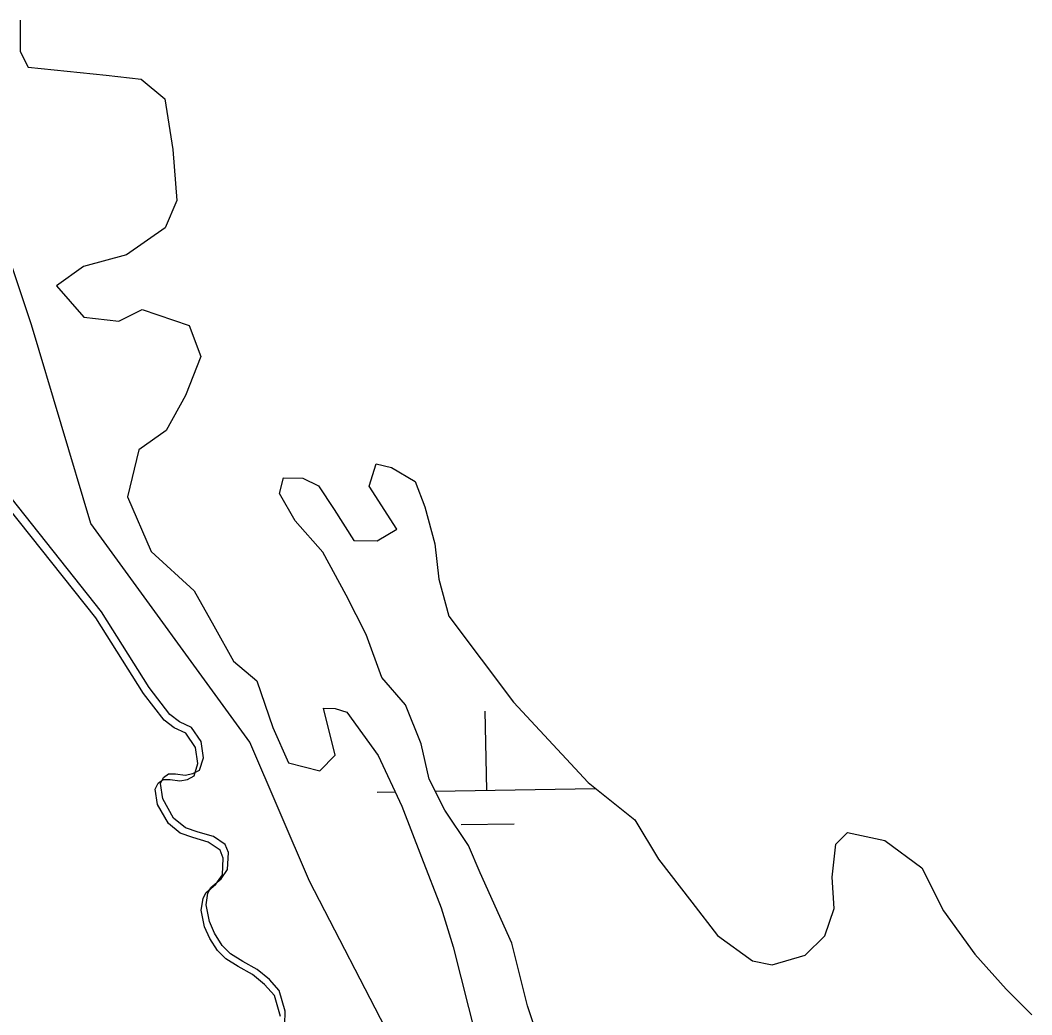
# Model space of a CAD drawing. Extents: x 3887375 to 3925618, y 296674 to 322633.
# Drawn here: x 3900726.6 to 3901185.7, y 319867.1 to 320318.3 of the extents above; entities that cross this region are included whole.
import ezdxf

# ---------------------------------------------------------------- set-up
doc = ezdxf.new("R2010")
doc.units = 0
doc.layers.add('V-TOPO-SHOR', color=7, linetype='Continuous')
doc.layers.add('V-WETL-SWMP', color=7, linetype='Continuous')

msp = doc.modelspace()

# ---------------------------------------------------------------- linework, layer by layer
at = {"layer": 'V-TOPO-SHOR'}
for p, q in [((3900726.55, 320318.35), (3900726.62, 320304.18)), ((3900726.62, 320304.18), (3900730.19, 320297.09)), ((3900730.19, 320297.09), (3900747.9, 320295.24)), ((3900747.9, 320295.24), (3900765.61, 320293.39)), ((3900765.61, 320293.39), (3900781.56, 320291.55)), ((3900781.56, 320291.55), (3900792.22, 320282.65)), ((3900792.22, 320282.65), (3900795.86, 320259.62)), ((3900795.86, 320259.62), (3900797.73, 320236.59)), ((3900797.73, 320236.59), (3900792.47, 320224.22)), ((3900792.47, 320224.22), (3900774.82, 320211.9)), ((3900774.82, 320211.9), (3900755.36, 320206.67)), ((3900755.36, 320206.67), (3900743.01, 320197.87)), ((3900743.01, 320197.87), (3900755.46, 320183.65)), ((3900771.41, 320181.81), (3900782.01, 320187.08)), ((3900782.01, 320187.08), (3900803.28, 320179.9)), ((3900755.46, 320183.65), (3900771.41, 320181.81)), ((3900803.28, 320179.9), (3900808.66, 320165.71)), ((3900808.66, 320165.71), (3900801.65, 320148.04)), ((3900801.65, 320148.04), (3900792.87, 320132.14)), ((3900792.87, 320132.14), (3900780.51, 320123.34)), ((3900780.51, 320123.34), (3900775.29, 320102.11)), ((3900885.04, 320106.95), (3900888.1, 320117.12)), ((3900888.1, 320117.12), (3900895.19, 320115.32)), ((3900895.19, 320115.32), (3900905.84, 320109.07)), ((3900844.34, 320103.58), (3900846.08, 320110.66)), ((3900846.08, 320110.66), (3900854.93, 320110.62)), ((3900854.93, 320110.62), (3900862.03, 320107.05)), ((3900905.84, 320109.07), (3900910.32, 320097.54)), ((3900851.47, 320091.16), (3900844.34, 320103.58)), ((3900862.03, 320107.05), (3900869.15, 320096.39)), ((3900897.52, 320087.42), (3900885.04, 320106.95)), ((3900775.29, 320102.11), (3900786.02, 320077.27)), ((3900869.15, 320096.39), (3900878.07, 320082.19)), ((3900910.32, 320097.54), (3900914.81, 320080.7)), ((3900863.93, 320076.94), (3900851.47, 320091.16)), ((3900888.69, 320082.14), (3900897.52, 320087.42)), ((3900878.07, 320082.19), (3900888.69, 320082.14)), ((3900914.81, 320080.7), (3900916.65, 320064.76)), ((3900786.02, 320077.27), (3900805.57, 320059.48)), ((3900874.63, 320057.42), (3900863.93, 320076.94)), ((3900916.65, 320064.76), (3900921.15, 320047.92)), ((3900805.57, 320059.48), (3900814.49, 320043.51)), ((3900883.56, 320039.67), (3900874.63, 320057.42)), ((3900814.49, 320043.51), (3900823.42, 320027.53)), ((3900921.15, 320047.92), (3900950.53, 320008.84)), ((3900890.73, 320020.16), (3900883.56, 320039.67)), ((3900823.42, 320027.53), (3900834.08, 320018.63)), ((3900834.08, 320018.63), (3900841.25, 319997.35)), ((3900901.41, 320007.72), (3900890.73, 320020.16)), ((3900908.56, 319989.98), (3900901.41, 320007.72)), ((3900950.53, 320008.84), (3900984.33, 319972.39)), ((3900869.63, 319984.84), (3900864.23, 320006.11)), ((3900864.23, 320006.11), (3900869.54, 320006.09)), ((3900869.54, 320006.09), (3900874.86, 320004.29)), ((3900874.86, 320004.29), (3900889.11, 319984.75)), ((3900841.25, 319997.35), (3900848.4, 319981.39)), ((3900912.17, 319974.03), (3900908.56, 319989.98)), ((3900862.58, 319977.78), (3900869.63, 319984.84)), ((3900889.11, 319984.75), (3900899.83, 319961.69)), ((3900848.4, 319981.39), (3900862.58, 319977.78)), ((3900919.32, 319959.83), (3900912.17, 319974.03)), ((3900984.33, 319972.39), (3901005.65, 319955.48)), ((3900899.83, 319961.69), (3900908.78, 319938.63)), ((3900930.01, 319943.85), (3900919.32, 319959.83)), ((3901005.65, 319955.48), (3901016.35, 319937.72)), ((3901096.88, 319944.46), (3901102.17, 319949.75)), ((3901102.17, 319949.75), (3901119.01, 319946.14)), ((3900935.37, 319931.43), (3900930.01, 319943.85)), ((3901095.18, 319929.42), (3901096.88, 319944.46)), ((3901119.01, 319946.14), (3901135.88, 319933.67)), ((3900908.78, 319938.63), (3900917.74, 319915.57)), ((3901016.35, 319937.72), (3901031.48, 319918.18)), ((3901135.88, 319933.67), (3901145.7, 319914.15)), ((3900949.68, 319899.5), (3900935.37, 319931.43)), ((3901096.12, 319915.25), (3901095.18, 319929.42)), ((3900917.74, 319915.57), (3900923.12, 319897.84)), ((3901031.48, 319918.18), (3901043.06, 319903.08)), ((3901091.75, 319902.87), (3901096.12, 319915.25)), ((3901145.7, 319914.15), (3901159.95, 319894.61)), ((3901043.06, 319903.08), (3901059.04, 319891.5)), ((3901082.93, 319894.05), (3901091.75, 319902.87)), ((3900923.12, 319897.84), (3900935.73, 319848.21)), ((3900956.88, 319871.13), (3900949.68, 319899.5)), ((3901067.9, 319889.69), (3901082.93, 319894.05)), ((3901159.95, 319894.61), (3901174.18, 319878.61)), ((3901059.04, 319891.5), (3901067.9, 319889.69)), ((3901174.18, 319878.61), (3901185.74, 319867.05)), ((3900964.05, 319849.85), (3900956.88, 319871.13))]:
    msp.add_line(p, q, dxfattribs=at)
msp.add_lwpolyline([(3900846.52, 319856.6), (3900846.85, 319868.61), (3900844.21, 319878.05), (3900839.76, 319883.08), (3900834.17, 319887.64), (3900827.66, 319891.26), (3900822.08, 319894.67), (3900818.34, 319898.55), (3900814.81, 319904.05), (3900812.45, 319909.34), (3900810.98, 319916.95), (3900811.84, 319922.27), (3900813.2, 319924.82), (3900817.77, 319928.8), (3900820.73, 319932.99), (3900821.11, 319940.62), (3900819.68, 319944.3), (3900814.33, 319947.93), (3900807.37, 319949.93), (3900801.58, 319951.95), (3900796.22, 319956.28), (3900791.27, 319965), (3900790.27, 319971.92), (3900791.62, 319974.7), (3900793.92, 319976.35), (3900797.15, 319976.38), (3900801.55, 319975.74), (3900805, 319976.47), (3900807.98, 319978.12), (3900809.77, 319983.68), (3900808.77, 319991.06), (3900804.3, 319997.48), (3900798.96, 319999.96), (3900794.54, 320003.38), (3900785.17, 320015.51), (3900763.53, 320049.92), (3900713.17, 320113.34)], dxfattribs=at)
at = {"layer": 'V-WETL-SWMP'}
for p, q in [((3900726.55, 320318.35), (3900726.62, 320304.18)), ((3900726.62, 320304.18), (3900730.19, 320297.09)), ((3900726.62, 320304.18), (3900730.19, 320297.09)), ((3900730.19, 320297.09), (3900747.9, 320295.24)), ((3900730.19, 320297.09), (3900747.9, 320295.24)), ((3900747.9, 320295.24), (3900765.61, 320293.39)), ((3900747.9, 320295.24), (3900765.61, 320293.39)), ((3900765.61, 320293.39), (3900781.56, 320291.55)), ((3900765.61, 320293.39), (3900781.56, 320291.55)), ((3900781.56, 320291.55), (3900792.22, 320282.65)), ((3900781.56, 320291.55), (3900792.22, 320282.65)), ((3900792.22, 320282.65), (3900795.86, 320259.62)), ((3900792.22, 320282.65), (3900795.86, 320259.62)), ((3900731.66, 320180.13), (3900700.1, 320274.83)), ((3900795.86, 320259.62), (3900797.73, 320236.59)), ((3900795.86, 320259.62), (3900797.73, 320236.59)), ((3900797.73, 320236.59), (3900792.47, 320224.22)), ((3900797.73, 320236.59), (3900792.47, 320224.22)), ((3900792.47, 320224.22), (3900774.82, 320211.9)), ((3900792.47, 320224.22), (3900774.82, 320211.9)), ((3900774.82, 320211.9), (3900755.36, 320206.67)), ((3900774.82, 320211.9), (3900755.36, 320206.67)), ((3900755.36, 320206.67), (3900743.01, 320197.87)), ((3900755.36, 320206.67), (3900743.01, 320197.87)), ((3900743.01, 320197.87), (3900755.46, 320183.65)), ((3900743.01, 320197.87), (3900755.46, 320183.65)), ((3900771.41, 320181.81), (3900782.01, 320187.08)), ((3900771.41, 320181.81), (3900782.01, 320187.08)), ((3900782.01, 320187.08), (3900803.28, 320179.9)), ((3900782.01, 320187.08), (3900803.28, 320179.9)), ((3900755.46, 320183.65), (3900771.41, 320181.81)), ((3900755.46, 320183.65), (3900771.41, 320181.81)), ((3900758.72, 320089.95), (3900731.66, 320180.13)), ((3900803.28, 320179.9), (3900808.66, 320165.71)), ((3900803.28, 320179.9), (3900808.66, 320165.71)), ((3900808.66, 320165.71), (3900801.65, 320148.04)), ((3900808.66, 320165.71), (3900801.65, 320148.04)), ((3900801.65, 320148.04), (3900792.87, 320132.14)), ((3900801.65, 320148.04), (3900792.87, 320132.14)), ((3900792.87, 320132.14), (3900780.51, 320123.34)), ((3900792.87, 320132.14), (3900780.51, 320123.34)), ((3900780.51, 320123.34), (3900775.29, 320102.11)), ((3900780.51, 320123.34), (3900775.29, 320102.11)), ((3900885.04, 320106.95), (3900888.1, 320117.12)), ((3900885.04, 320106.95), (3900888.1, 320117.12)), ((3900888.1, 320117.12), (3900895.19, 320115.32)), ((3900888.1, 320117.12), (3900895.19, 320115.32)), ((3900895.19, 320115.32), (3900905.84, 320109.07)), ((3900895.19, 320115.32), (3900905.84, 320109.07)), ((3900760.92, 320047.16), (3900710.49, 320110.51)), ((3900844.34, 320103.58), (3900846.08, 320110.66)), ((3900844.34, 320103.58), (3900846.08, 320110.66)), ((3900846.08, 320110.66), (3900854.93, 320110.62)), ((3900846.08, 320110.66), (3900854.93, 320110.62)), ((3900854.93, 320110.62), (3900862.03, 320107.05)), ((3900854.93, 320110.62), (3900862.03, 320107.05)), ((3900905.84, 320109.07), (3900910.32, 320097.54)), ((3900905.84, 320109.07), (3900910.32, 320097.54)), ((3900851.47, 320091.16), (3900844.34, 320103.58)), ((3900851.47, 320091.16), (3900844.34, 320103.58)), ((3900862.03, 320107.05), (3900869.15, 320096.39)), ((3900862.03, 320107.05), (3900869.15, 320096.39)), ((3900897.52, 320087.42), (3900885.04, 320106.95)), ((3900897.52, 320087.42), (3900885.04, 320106.95)), ((3900775.29, 320102.11), (3900786.02, 320077.27)), ((3900775.29, 320102.11), (3900786.02, 320077.27)), ((3900869.15, 320096.39), (3900878.07, 320082.19)), ((3900869.15, 320096.39), (3900878.07, 320082.19)), ((3900910.32, 320097.54), (3900914.81, 320080.7)), ((3900910.32, 320097.54), (3900914.81, 320080.7)), ((3900830.86, 319990.75), (3900758.72, 320089.95)), ((3900863.93, 320076.94), (3900851.47, 320091.16)), ((3900863.93, 320076.94), (3900851.47, 320091.16)), ((3900888.69, 320082.14), (3900897.52, 320087.42)), ((3900888.69, 320082.14), (3900897.52, 320087.42)), ((3900878.07, 320082.19), (3900888.69, 320082.14)), ((3900878.07, 320082.19), (3900888.69, 320082.14)), ((3900914.81, 320080.7), (3900916.65, 320064.76)), ((3900914.81, 320080.7), (3900916.65, 320064.76)), ((3900786.02, 320077.27), (3900805.57, 320059.48)), ((3900786.02, 320077.27), (3900805.57, 320059.48)), ((3900874.63, 320057.42), (3900863.93, 320076.94)), ((3900874.63, 320057.42), (3900863.93, 320076.94)), ((3900916.65, 320064.76), (3900921.15, 320047.92)), ((3900916.65, 320064.76), (3900921.15, 320047.92)), ((3900805.57, 320059.48), (3900814.49, 320043.51)), ((3900805.57, 320059.48), (3900814.49, 320043.51)), ((3900883.56, 320039.67), (3900874.63, 320057.42)), ((3900883.56, 320039.67), (3900874.63, 320057.42)), ((3900782.62, 320012.82), (3900760.92, 320047.16)), ((3900814.49, 320043.51), (3900823.42, 320027.53)), ((3900814.49, 320043.51), (3900823.42, 320027.53)), ((3900921.15, 320047.92), (3900950.53, 320008.84)), ((3900921.15, 320047.92), (3900950.53, 320008.84)), ((3900890.73, 320020.16), (3900883.56, 320039.67)), ((3900890.73, 320020.16), (3900883.56, 320039.67)), ((3900823.42, 320027.53), (3900834.08, 320018.63)), ((3900823.42, 320027.53), (3900834.08, 320018.63)), ((3900834.08, 320018.63), (3900841.25, 319997.35)), ((3900834.08, 320018.63), (3900841.25, 319997.35)), ((3900901.41, 320007.72), (3900890.73, 320020.16)), ((3900901.41, 320007.72), (3900890.73, 320020.16)), ((3900792, 320000.69), (3900782.62, 320012.82)), ((3900908.56, 319989.98), (3900901.41, 320007.72)), ((3900908.56, 319989.98), (3900901.41, 320007.72)), ((3900950.53, 320008.84), (3900984.33, 319972.39)), ((3900950.53, 320008.84), (3900984.33, 319972.39)), ((3900869.63, 319984.84), (3900864.23, 320006.11)), ((3900864.23, 320006.11), (3900869.54, 320006.09)), ((3900869.63, 319984.84), (3900864.23, 320006.11)), ((3900864.23, 320006.11), (3900869.54, 320006.09)), ((3900869.54, 320006.09), (3900874.86, 320004.29)), ((3900869.54, 320006.09), (3900874.86, 320004.29)), ((3900874.86, 320004.29), (3900889.11, 319984.75)), ((3900874.86, 320004.29), (3900889.11, 319984.75)), ((3900938.46, 319968.92), (3900937.69, 320004.83)), ((3900796.43, 319997.28), (3900792, 320000.69)), ((3900801.76, 319994.78), (3900796.43, 319997.28)), ((3900806.22, 319988.38), (3900801.76, 319994.78)), ((3900841.25, 319997.35), (3900848.4, 319981.39)), ((3900841.25, 319997.35), (3900848.4, 319981.39)), ((3900807.26, 319981.02), (3900806.22, 319988.38)), ((3900857.92, 319927.62), (3900830.86, 319990.75)), ((3900912.17, 319974.03), (3900908.56, 319989.98)), ((3900912.17, 319974.03), (3900908.56, 319989.98)), ((3900862.58, 319977.78), (3900869.63, 319984.84)), ((3900862.58, 319977.78), (3900869.63, 319984.84)), ((3900889.11, 319984.75), (3900899.83, 319961.69)), ((3900889.11, 319984.75), (3900899.83, 319961.69)), ((3900805.5, 319975.49), (3900807.26, 319981.02)), ((3900848.4, 319981.39), (3900862.58, 319977.78)), ((3900848.4, 319981.39), (3900862.58, 319977.78)), ((3900802.54, 319973.86), (3900805.5, 319975.49)), ((3900787.89, 319969.4), (3900789.22, 319972.16)), ((3900789.22, 319972.16), (3900791.5, 319973.79)), ((3900791.5, 319973.79), (3900794.72, 319973.81)), ((3900794.72, 319973.81), (3900799.1, 319973.15)), ((3900799.1, 319973.15), (3900802.54, 319973.86)), ((3900919.32, 319959.83), (3900912.17, 319974.03)), ((3900919.32, 319959.83), (3900912.17, 319974.03)), ((3900984.33, 319972.39), (3901005.65, 319955.48)), ((3900984.33, 319972.39), (3901005.65, 319955.48)), ((3900788.91, 319962.51), (3900787.89, 319969.4)), ((3900888.57, 319968.06), (3900896.8, 319968.2)), ((3900914.95, 319968.51), (3900987.64, 319969.76)), ((3900793.88, 319953.8), (3900788.91, 319962.51)), ((3900899.83, 319961.69), (3900908.78, 319938.63)), ((3900899.83, 319961.69), (3900908.78, 319938.63)), ((3900930.01, 319943.85), (3900919.32, 319959.83)), ((3900930.01, 319943.85), (3900919.32, 319959.83)), ((3900799.23, 319949.47), (3900793.88, 319953.8)), ((3900926.82, 319953.32), (3900950.76, 319953.73)), ((3901005.65, 319955.48), (3901016.35, 319937.72)), ((3901005.65, 319955.48), (3901016.35, 319937.72)), ((3900805.02, 319947.44), (3900799.23, 319949.47)), ((3900811.95, 319945.42), (3900805.02, 319947.44)), ((3901096.88, 319944.46), (3901102.17, 319949.75)), ((3901096.88, 319944.46), (3901102.17, 319949.75)), ((3901102.17, 319949.75), (3901119.01, 319946.14)), ((3901102.17, 319949.75), (3901119.01, 319946.14)), ((3900817.3, 319941.77), (3900811.95, 319945.42)), ((3900935.37, 319931.43), (3900930.01, 319943.85)), ((3900935.37, 319931.43), (3900930.01, 319943.85)), ((3901095.18, 319929.42), (3901096.88, 319944.46)), ((3901095.18, 319929.42), (3901096.88, 319944.46)), ((3901119.01, 319946.14), (3901135.88, 319933.67)), ((3901119.01, 319946.14), (3901135.88, 319933.67)), ((3900818.73, 319938.11), (3900817.3, 319941.77)), ((3900818.39, 319930.52), (3900818.73, 319938.11)), ((3900908.78, 319938.63), (3900917.74, 319915.57)), ((3900908.78, 319938.63), (3900917.74, 319915.57)), ((3901016.35, 319937.72), (3901031.48, 319918.18)), ((3901016.35, 319937.72), (3901031.48, 319918.18)), ((3901135.88, 319933.67), (3901145.7, 319914.15)), ((3901135.88, 319933.67), (3901145.7, 319914.15)), ((3900815.46, 319926.36), (3900818.39, 319930.52)), ((3900949.68, 319899.5), (3900935.37, 319931.43)), ((3900949.68, 319899.5), (3900935.37, 319931.43)), ((3901096.12, 319915.25), (3901095.18, 319929.42)), ((3901096.12, 319915.25), (3901095.18, 319929.42)), ((3900810.92, 319922.42), (3900815.46, 319926.36)), ((3900925.56, 319796.85), (3900857.92, 319927.62)), ((3900808.74, 319914.58), (3900809.58, 319919.88)), ((3900809.58, 319919.88), (3900810.92, 319922.42)), ((3900917.74, 319915.57), (3900923.12, 319897.84)), ((3900917.74, 319915.57), (3900923.12, 319897.84)), ((3901031.48, 319918.18), (3901043.06, 319903.08)), ((3901031.48, 319918.18), (3901043.06, 319903.08)), ((3901091.75, 319902.87), (3901096.12, 319915.25)), ((3901091.75, 319902.87), (3901096.12, 319915.25)), ((3900810.24, 319907.01), (3900808.74, 319914.58)), ((3901145.7, 319914.15), (3901159.95, 319894.61)), ((3901145.7, 319914.15), (3901159.95, 319894.61)), ((3900812.62, 319901.73), (3900810.24, 319907.01)), ((3900816.16, 319896.24), (3900812.62, 319901.73)), ((3901043.06, 319903.08), (3901059.04, 319891.5)), ((3901043.06, 319903.08), (3901059.04, 319891.5)), ((3901082.93, 319894.05), (3901091.75, 319902.87)), ((3901082.93, 319894.05), (3901091.75, 319902.87)), ((3900923.12, 319897.84), (3900935.73, 319848.21)), ((3900923.12, 319897.84), (3900935.73, 319848.21)), ((3900956.88, 319871.13), (3900949.68, 319899.5)), ((3900956.88, 319871.13), (3900949.68, 319899.5)), ((3900819.9, 319892.36), (3900816.16, 319896.24)), ((3900825.47, 319888.95), (3900819.9, 319892.36)), ((3901067.9, 319889.69), (3901082.93, 319894.05)), ((3901067.9, 319889.69), (3901082.93, 319894.05)), ((3901159.95, 319894.61), (3901174.18, 319878.61)), ((3901159.95, 319894.61), (3901174.18, 319878.61)), ((3900831.97, 319885.31), (3900825.47, 319888.95)), ((3901059.04, 319891.5), (3901067.9, 319889.69)), ((3901059.04, 319891.5), (3901067.9, 319889.69)), ((3900837.56, 319880.75), (3900831.97, 319885.31)), ((3900842.01, 319875.72), (3900837.56, 319880.75)), ((3901174.18, 319878.61), (3901185.74, 319867.05)), ((3901174.18, 319878.61), (3901185.74, 319867.05)), ((3900844.68, 319866.31), (3900842.01, 319875.72)), ((3900964.05, 319849.85), (3900956.88, 319871.13)), ((3900964.05, 319849.85), (3900956.88, 319871.13))]:
    msp.add_line(p, q, dxfattribs=at)

doc.saveas('drawing.dxf')
